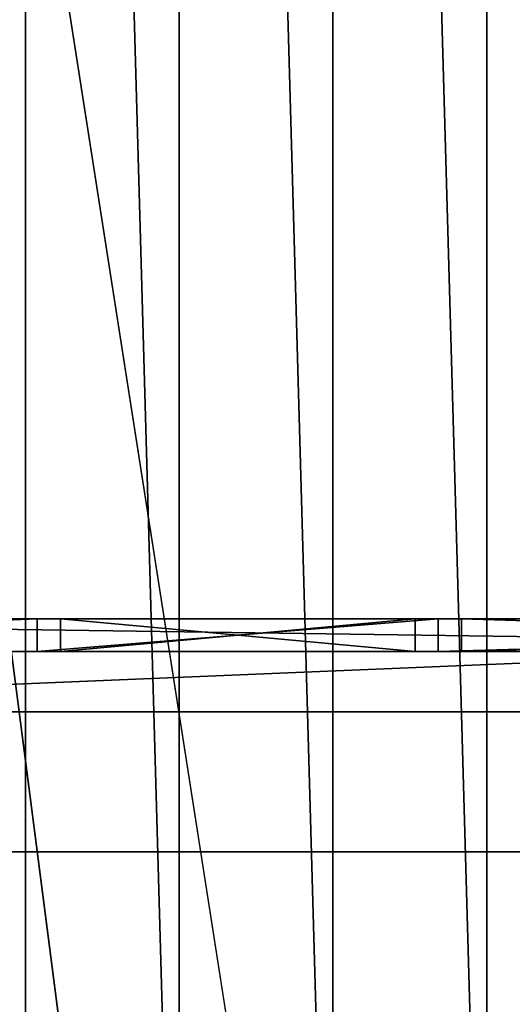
# Model space of a CAD drawing. Extents: x 22936 to 50368, y -4877 to 31080.
# Tile 411 of 601: x 46365 to 46471, y 4161 to 4373. Entities that reach past the tile are written whole.
import ezdxf

# ---------------------------------------------------------------- set-up
doc = ezdxf.new("R2010")
doc.units = 0
for name, color, linetype in [('01_GROS_OEUVRE', 251, 'CONTINUOUS'), ('03_COUVERTURE_BARDAGE', 44, 'CONTINUOUS'), ('04_MENUISERIES_EXT_', 40, 'CONTINUOUS'), ('05_VITRAGES', 40, 'CONTINUOUS'), ('08_AMENAGEMENTS_EXTERIEURS', 253, 'CONTINUOUS')]:
    doc.layers.add(name, color=color, linetype=linetype)

# ---------------------------------------------------------------- blocks, each defined once
blk = doc.blocks.new('GROUPER_11')
at = {"layer": '01_GROS_OEUVRE'}
for p, q in [((2568, 2624.22, -50), (2068, 2624.22, -50)), ((2568, 2624.22, 60), (2068, 2624.22, 60)), ((2548, 2604.22, 60), (2088, 2604.22, 60)), ((2548, 2604.22, 30), (2088, 2604.22, 30))]:
    blk.add_line(p, q, dxfattribs=at)
mesh = blk.add_polyface(dxfattribs=at)
corners = [(2068, 2624.22, -50), (2568, 1093, -50), (2068, 1093, -50), (2568, 2624.22, -50)]
mesh.append_faces([[corners[k] for k in face] for face in [(0, 1, 2), (1, 0, 3)]], dxfattribs={"vtx0": -1})
mesh = blk.add_polyface(dxfattribs=at)
corners = [(2068, 1328, 60), (2088, 1348, 60), (2068, 2624.22, 60), (2568, 1328, 60), (2548, 1348, 60), (2568, 2624.22, 60), (2088, 2604.22, 60), (2548, 2604.22, 60)]
mesh.append_faces([[corners[k] for k in face] for face in [(0, 1, 2), (1, 3, 4), (2, 6, 5), (6, 2, 1)]], dxfattribs={"vtx0": -1, "vtx1": -1})
mesh.append_faces([[corners[k] for k in face] for face in [(1, 0, 3), (4, 3, 5), (5, 6, 7), (5, 7, 4)]], dxfattribs={"vtx0": -1, "vtx2": -1})
mesh = blk.add_polyface(dxfattribs=at)
corners = [(2068, 2624.22, 60), (2568, 2624.22, -50), (2068, 2624.22, -50), (2568, 2624.22, 60)]
mesh.append_faces([[corners[k] for k in face] for face in [(0, 1, 2), (1, 0, 3)]], dxfattribs={"vtx0": -1})
at = {"layer": '01_GROS_OEUVRE', "color": 253}
mesh = blk.add_polyface(dxfattribs=at)
corners = [(2548, 1348, 30), (2088, 2604.22, 30), (2088, 1348, 30), (2548, 2604.22, 30)]
mesh.append_faces([[corners[k] for k in face] for face in [(0, 1, 2), (1, 0, 3)]], dxfattribs={"vtx0": -1, "color": 253})
at = {"layer": '01_GROS_OEUVRE'}
mesh = blk.add_polyface(dxfattribs=at)
corners = [(2548, 2604.22, 60), (2088, 2604.22, 30), (2548, 2604.22, 30), (2088, 2604.22, 60)]
mesh.append_faces([[corners[k] for k in face] for face in [(0, 1, 2), (1, 0, 3)]], dxfattribs={"vtx0": -1})
blk = doc.blocks.new('GROUPER_46')
at = {"layer": '04_MENUISERIES_EXT_'}
for p, q in [((0, 7, 538.77), (500, 7, 538.77)), ((167.5, 7), (0, 7)), ((167.5, 7), (167.5, 0)), ((253.61, 7), (167.5, 7)), ((172.5, 7, 235), (248.61, 7, 235)), ((172.5, 7, 375), (248.61, 7, 375)), ((172.5, 0, 526.77), (172.5, 7, 526.77)), ((248.61, 7, 365), (172.5, 7, 365)), ((248.61, 7, 526.77), (172.5, 7, 526.77)), ((172.5, 7, 365), (172.5, 7, 235)), ((172.5, 7, 12), (248.61, 7, 12)), ((172.5, 0, 12), (172.5, 7, 12)), ((172.5, 0, 235), (172.5, 7, 235)), ((172.5, 0, 375), (172.5, 7, 375)), ((172.5, 0, 365), (172.5, 7, 365)), ((172.5, 7, 526.77), (172.5, 7, 375)), ((172.5, 0, 225), (172.5, 7, 225)), ((248.61, 7, 225), (172.5, 7, 225)), ((172.5, 7, 225), (172.5, 7, 12)), ((248.61, 0, 235), (248.61, 7, 235)), ((248.61, 7, 375), (248.61, 7, 526.77)), ((248.61, 0, 12), (248.61, 7, 12)), ((248.61, 0, 365), (248.61, 7, 365)), ((248.61, 0, 225), (248.61, 7, 225)), ((248.61, 7, 12), (248.61, 7, 225)), ((248.61, 0, 375), (248.61, 7, 375)), ((248.61, 0, 526.77), (248.61, 7, 526.77)), ((248.61, 7, 235), (248.61, 7, 365)), ((500, 7), (253.61, 7)), ((253.61, 7), (253.61, 0)), ((488, 7, 526.77), (258.61, 7, 526.77)), ((258.61, 7, 235), (488, 7, 235)), ((258.61, 0, 235), (258.61, 7, 235)), ((258.61, 0, 365), (258.61, 7, 365)), ((488, 7, 365), (258.61, 7, 365)), ((258.61, 7, 365), (258.61, 7, 235)), ((258.61, 7, 526.77), (258.61, 7, 375)), ((258.61, 7, 375), (488, 7, 375)), ((258.61, 0, 526.77), (258.61, 7, 526.77)), ((258.61, 0, 375), (258.61, 7, 375)), ((258.61, 0, 12), (258.61, 7, 12)), ((258.61, 7, 225), (258.61, 7, 12)), ((258.61, 0, 225), (258.61, 7, 225)), ((258.61, 7, 12), (488, 7, 12)), ((488, 7, 225), (258.61, 7, 225)), ((0, 0, 538.77), (500, 0, 538.77)), ((167.5, 0), (0, 0)), ((7, 0, 7), (167.5, 0, 7)), ((167.5, 0, 531.77), (7, 0, 531.77)), ((7, 0, 230), (167.5, 0, 230)), ((7, 0, 370), (167.5, 0, 370)), ((253.61, 0), (167.5, 0)), ((167.5, 0, 7), (253.61, 0, 7)), ((253.61, 0, 531.77), (167.5, 0, 531.77)), ((167.5, 0, 7), (167.5, 0, 230)), ((167.5, 0, 230), (167.5, 0, 370)), ((167.5, 0, 370), (253.61, 0, 370)), ((167.5, 0, 370), (167.5, 0, 531.77)), ((167.5, 0, 230), (253.61, 0, 230)), ((172.5, 0, 12), (248.61, 0, 12)), ((172.5, 0, 526.77), (172.5, 0, 375)), ((172.5, 0, 225), (172.5, 0, 12)), ((172.5, 0, 375), (248.61, 0, 375)), ((172.5, 0, 235), (248.61, 0, 235)), ((248.61, 0, 526.77), (172.5, 0, 526.77)), ((172.5, 0, 365), (172.5, 0, 235)), ((248.61, 0, 365), (172.5, 0, 365)), ((248.61, 0, 225), (172.5, 0, 225)), ((248.61, 0, 12), (248.61, 0, 225)), ((248.61, 0, 375), (248.61, 0, 526.77)), ((248.61, 0, 235), (248.61, 0, 365)), ((500, 0), (253.61, 0)), ((253.61, 0, 7), (493, 0, 7)), ((493, 0, 531.77), (253.61, 0, 531.77)), ((253.61, 0, 370), (493, 0, 370)), ((253.61, 0, 230), (253.61, 0, 370)), ((253.61, 0, 230), (493, 0, 230)), ((253.61, 0, 370), (253.61, 0, 531.77)), ((253.61, 0, 7), (253.61, 0, 230)), ((488, 0, 526.77), (258.61, 0, 526.77)), ((488, 0, 365), (258.61, 0, 365)), ((258.61, 0, 235), (488, 0, 235)), ((258.61, 0, 365), (258.61, 0, 235)), ((258.61, 0, 375), (488, 0, 375)), ((258.61, 0, 526.77), (258.61, 0, 375)), ((258.61, 0, 225), (258.61, 0, 12)), ((258.61, 0, 12), (488, 0, 12)), ((488, 0, 225), (258.61, 0, 225))]:
    blk.add_line(p, q, dxfattribs=at)
mesh = blk.add_polyface(dxfattribs=at)
corners = [(258.61, 7, 12), (248.61, 7, 12), (258.61, 7, 225), (12, 7, 12), (172.5, 7, 12), (248.61, 7, 225), (488, 7, 225), (162.5, 7, 12), (172.5, 7, 225), (162.5, 7, 225), (0, 7), (167.5, 7), (0, 7, 538.77), (253.61, 7), (500, 7), (12, 7, 225), (12, 7, 235), (12, 7, 365), (12, 7, 375), (172.5, 7, 365), (248.61, 7, 365), (488, 7, 365), (162.5, 7, 375), (12, 7, 526.77), (162.5, 7, 526.77), (172.5, 7, 526.77), (248.61, 7, 526.77), (258.61, 7, 526.77), (488, 7, 526.77), (488, 7, 12), (500, 7, 538.77), (488, 7, 235), (162.5, 7, 235), (258.61, 7, 235), (488, 7, 375), (258.61, 7, 375), (172.5, 7, 375), (248.61, 7, 375), (248.61, 7, 235), (258.61, 7, 365), (172.5, 7, 235), (162.5, 7, 365)]
mesh.append_faces([[corners[k] for k in face] for face in [(0, 1, 2), (1, 3, 4), (2, 5, 6), (7, 4, 3), (4, 7, 8), (8, 9, 5), (10, 3, 11), (11, 3, 13), (13, 3, 14), (3, 12, 15), (15, 16, 9), (16, 12, 17), (19, 18, 20), (18, 12, 23), (23, 12, 24), (25, 12, 26), (27, 12, 28), (14, 29, 30), (29, 14, 0), (31, 32, 33), (34, 21, 35), (30, 28, 12), (26, 35, 37), (35, 26, 27), (24, 36, 22), (36, 24, 25), (33, 38, 39), (38, 33, 40), (39, 20, 21), (40, 41, 19)]], dxfattribs={"vtx0": -1, "vtx1": -1})
mesh.append_faces([[corners[k] for k in face] for face in [(1, 0, 3), (14, 3, 0), (15, 12, 16), (17, 12, 18), (17, 18, 19), (20, 18, 21), (24, 12, 25), (26, 12, 27), (30, 6, 31), (31, 6, 5), (31, 5, 9), (31, 9, 16), (30, 21, 34), (35, 21, 22), (35, 22, 36), (32, 40, 33)]], dxfattribs={"vtx0": -1, "vtx1": -1, "vtx2": -1})
mesh.append_faces([[corners[k] for k in face] for face in [(2, 1, 5), (8, 7, 9), (3, 10, 12), (21, 18, 22), (30, 29, 6), (31, 16, 32), (30, 31, 21), (35, 36, 37), (30, 34, 28), (39, 38, 20), (40, 32, 41), (19, 41, 17)]], dxfattribs={"vtx0": -1, "vtx2": -1})
mesh = blk.add_polyface(dxfattribs=at)
corners = [(167.5, 7), (0, 0), (0, 7), (167.5, 0)]
mesh.append_faces([[corners[k] for k in face] for face in [(0, 1, 2), (1, 0, 3)]], dxfattribs={"vtx0": -1})
mesh = blk.add_polyface(dxfattribs=at)
corners = [(500, 0, 538.77), (0, 7, 538.77), (0, 0, 538.77), (500, 7, 538.77)]
mesh.append_faces([[corners[k] for k in face] for face in [(0, 1, 2), (1, 0, 3)]], dxfattribs={"vtx0": -1})
mesh = blk.add_polyface(dxfattribs=at)
corners = [(253.61, 7), (167.5, 0), (167.5, 7), (253.61, 0)]
mesh.append_faces([[corners[k] for k in face] for face in [(0, 1, 2), (1, 0, 3)]], dxfattribs={"vtx0": -1})
mesh = blk.add_polyface(dxfattribs=at)
corners = [(248.61, 0, 12), (172.5, 7, 12), (172.5, 0, 12), (248.61, 7, 12)]
mesh.append_faces([[corners[k] for k in face] for face in [(0, 1, 2), (1, 0, 3)]], dxfattribs={"vtx0": -1})
mesh = blk.add_polyface(dxfattribs=at)
corners = [(248.61, 0, 235), (172.5, 7, 235), (172.5, 0, 235), (248.61, 7, 235)]
mesh.append_faces([[corners[k] for k in face] for face in [(0, 1, 2), (1, 0, 3)]], dxfattribs={"vtx0": -1})
mesh = blk.add_polyface(dxfattribs=at)
corners = [(172.5, 7, 375), (172.5, 0, 526.77), (172.5, 0, 375), (172.5, 7, 526.77)]
mesh.append_faces([[corners[k] for k in face] for face in [(0, 1, 2), (1, 0, 3)]], dxfattribs={"vtx0": -1})
mesh = blk.add_polyface(dxfattribs=at)
corners = [(248.61, 7, 365), (172.5, 0, 365), (172.5, 7, 365), (248.61, 0, 365)]
mesh.append_faces([[corners[k] for k in face] for face in [(0, 1, 2), (1, 0, 3)]], dxfattribs={"vtx0": -1})
mesh = blk.add_polyface(dxfattribs=at)
corners = [(248.61, 0, 375), (172.5, 7, 375), (172.5, 0, 375), (248.61, 7, 375)]
mesh.append_faces([[corners[k] for k in face] for face in [(0, 1, 2), (1, 0, 3)]], dxfattribs={"vtx0": -1})
mesh = blk.add_polyface(dxfattribs=at)
corners = [(248.61, 7, 526.77), (172.5, 0, 526.77), (172.5, 7, 526.77), (248.61, 0, 526.77)]
mesh.append_faces([[corners[k] for k in face] for face in [(0, 1, 2), (1, 0, 3)]], dxfattribs={"vtx0": -1})
mesh = blk.add_polyface(dxfattribs=at)
corners = [(248.61, 7, 225), (172.5, 0, 225), (172.5, 7, 225), (248.61, 0, 225)]
mesh.append_faces([[corners[k] for k in face] for face in [(0, 1, 2), (1, 0, 3)]], dxfattribs={"vtx0": -1})
mesh = blk.add_polyface(dxfattribs=at)
corners = [(172.5, 0, 12), (172.5, 7, 225), (172.5, 0, 225), (172.5, 7, 12)]
mesh.append_faces([[corners[k] for k in face] for face in [(0, 1, 2), (1, 0, 3)]], dxfattribs={"vtx0": -1})
mesh = blk.add_polyface(dxfattribs=at)
corners = [(172.5, 7, 235), (172.5, 0, 365), (172.5, 0, 235), (172.5, 7, 365)]
mesh.append_faces([[corners[k] for k in face] for face in [(0, 1, 2), (1, 0, 3)]], dxfattribs={"vtx0": -1})
mesh = blk.add_polyface(dxfattribs=at)
corners = [(248.61, 7, 225), (248.61, 0, 12), (248.61, 0, 225), (248.61, 7, 12)]
mesh.append_faces([[corners[k] for k in face] for face in [(0, 1, 2), (1, 0, 3)]], dxfattribs={"vtx0": -1})
mesh = blk.add_polyface(dxfattribs=at)
corners = [(248.61, 7, 526.77), (248.61, 0, 375), (248.61, 0, 526.77), (248.61, 7, 375)]
mesh.append_faces([[corners[k] for k in face] for face in [(0, 1, 2), (1, 0, 3)]], dxfattribs={"vtx0": -1})
mesh = blk.add_polyface(dxfattribs=at)
corners = [(248.61, 7, 365), (248.61, 0, 235), (248.61, 0, 365), (248.61, 7, 235)]
mesh.append_faces([[corners[k] for k in face] for face in [(0, 1, 2), (1, 0, 3)]], dxfattribs={"vtx0": -1})
mesh = blk.add_polyface(dxfattribs=at)
corners = [(500, 7), (253.61, 0), (253.61, 7), (500, 0)]
mesh.append_faces([[corners[k] for k in face] for face in [(0, 1, 2), (1, 0, 3)]], dxfattribs={"vtx0": -1})
mesh = blk.add_polyface(dxfattribs=at)
corners = [(488, 0, 235), (258.61, 7, 235), (258.61, 0, 235), (488, 7, 235)]
mesh.append_faces([[corners[k] for k in face] for face in [(0, 1, 2), (1, 0, 3)]], dxfattribs={"vtx0": -1})
mesh = blk.add_polyface(dxfattribs=at)
corners = [(488, 7, 365), (258.61, 0, 365), (258.61, 7, 365), (488, 0, 365)]
mesh.append_faces([[corners[k] for k in face] for face in [(0, 1, 2), (1, 0, 3)]], dxfattribs={"vtx0": -1})
mesh = blk.add_polyface(dxfattribs=at)
corners = [(258.61, 7, 235), (258.61, 0, 365), (258.61, 0, 235), (258.61, 7, 365)]
mesh.append_faces([[corners[k] for k in face] for face in [(0, 1, 2), (1, 0, 3)]], dxfattribs={"vtx0": -1})
mesh = blk.add_polyface(dxfattribs=at)
corners = [(258.61, 0, 12), (258.61, 7, 225), (258.61, 0, 225), (258.61, 7, 12)]
mesh.append_faces([[corners[k] for k in face] for face in [(0, 1, 2), (1, 0, 3)]], dxfattribs={"vtx0": -1})
mesh = blk.add_polyface(dxfattribs=at)
corners = [(488, 0, 12), (258.61, 7, 12), (258.61, 0, 12), (488, 7, 12)]
mesh.append_faces([[corners[k] for k in face] for face in [(0, 1, 2), (1, 0, 3)]], dxfattribs={"vtx0": -1})
mesh = blk.add_polyface(dxfattribs=at)
corners = [(488, 7, 225), (258.61, 0, 225), (258.61, 7, 225), (488, 0, 225)]
mesh.append_faces([[corners[k] for k in face] for face in [(0, 1, 2), (1, 0, 3)]], dxfattribs={"vtx0": -1})
mesh = blk.add_polyface(dxfattribs=at)
corners = [(488, 7, 526.77), (258.61, 0, 526.77), (258.61, 7, 526.77), (488, 0, 526.77)]
mesh.append_faces([[corners[k] for k in face] for face in [(0, 1, 2), (1, 0, 3)]], dxfattribs={"vtx0": -1})
mesh = blk.add_polyface(dxfattribs=at)
corners = [(258.61, 7, 375), (258.61, 0, 526.77), (258.61, 0, 375), (258.61, 7, 526.77)]
mesh.append_faces([[corners[k] for k in face] for face in [(0, 1, 2), (1, 0, 3)]], dxfattribs={"vtx0": -1})
mesh = blk.add_polyface(dxfattribs=at)
corners = [(488, 0, 375), (258.61, 7, 375), (258.61, 0, 375), (488, 7, 375)]
mesh.append_faces([[corners[k] for k in face] for face in [(0, 1, 2), (1, 0, 3)]], dxfattribs={"vtx0": -1})
mesh = blk.add_polyface(dxfattribs=at)
corners = [(500, 0), (493, 0, 7), (253.61, 0), (500, 0, 538.77), (167.5, 0), (7, 0, 7), (493, 0, 230), (493, 0, 370), (493, 0, 531.77), (253.61, 0, 531.77), (167.5, 0, 531.77), (7, 0, 531.77), (0, 0), (0, 0, 538.77), (7, 0, 230), (7, 0, 370), (167.5, 0, 7), (253.61, 0, 7)]
mesh.append_faces([[corners[k] for k in face] for face in [(16, 1, 17)]], dxfattribs={"vtx0": -1})
mesh.append_faces([[corners[k] for k in face] for face in [(0, 1, 2), (2, 1, 4), (1, 3, 6), (6, 3, 7), (7, 3, 8), (8, 3, 9), (9, 3, 10), (10, 3, 11), (12, 5, 13), (13, 11, 3)]], dxfattribs={"vtx0": -1, "vtx1": -1})
mesh.append_faces([[corners[k] for k in face] for face in [(4, 1, 5)]], dxfattribs={"vtx0": -1, "vtx1": -1, "vtx2": -1})
mesh.append_faces([[corners[k] for k in face] for face in [(1, 0, 3), (5, 12, 4), (13, 5, 14), (13, 14, 15), (13, 15, 11), (1, 16, 5)]], dxfattribs={"vtx0": -1, "vtx2": -1})
mesh = blk.add_polyface(dxfattribs=at)
corners = [(167.5, 0, 7), (162.5, 0, 12), (12, 0, 12), (167.5, 0, 230), (162.5, 0, 225), (12, 0, 225), (7, 0, 7), (7, 0, 230)]
mesh.append_faces([[corners[k] for k in face] for face in [(1, 3, 4), (4, 3, 5), (6, 2, 7), (7, 5, 3)]], dxfattribs={"vtx0": -1, "vtx1": -1})
mesh.append_faces([[corners[k] for k in face] for face in [(0, 1, 2), (1, 0, 3), (2, 6, 0), (7, 2, 5)]], dxfattribs={"vtx0": -1, "vtx2": -1})
mesh = blk.add_polyface(dxfattribs=at)
corners = [(167.5, 0, 230), (162.5, 0, 235), (7, 0, 230), (167.5, 0, 370), (162.5, 0, 365), (12, 0, 365), (12, 0, 235), (7, 0, 370)]
mesh.append_faces([[corners[k] for k in face] for face in [(0, 1, 2), (1, 3, 4), (4, 3, 5), (2, 6, 7), (6, 2, 1), (7, 5, 3)]], dxfattribs={"vtx0": -1, "vtx1": -1})
mesh.append_faces([[corners[k] for k in face] for face in [(1, 0, 3), (7, 6, 5)]], dxfattribs={"vtx0": -1, "vtx2": -1})
mesh = blk.add_polyface(dxfattribs=at)
corners = [(167.5, 0, 370), (162.5, 0, 375), (7, 0, 370), (167.5, 0, 531.77), (162.5, 0, 526.77), (12, 0, 526.77), (12, 0, 375), (7, 0, 531.77)]
mesh.append_faces([[corners[k] for k in face] for face in [(0, 1, 2), (1, 3, 4), (4, 3, 5), (2, 6, 7), (6, 2, 1), (7, 5, 3)]], dxfattribs={"vtx0": -1, "vtx1": -1})
mesh.append_faces([[corners[k] for k in face] for face in [(1, 0, 3), (7, 6, 5)]], dxfattribs={"vtx0": -1, "vtx2": -1})
mesh = blk.add_polyface(dxfattribs=at)
corners = [(253.61, 0, 370), (248.61, 0, 375), (167.5, 0, 370), (253.61, 0, 531.77), (248.61, 0, 526.77), (172.5, 0, 526.77), (172.5, 0, 375), (167.5, 0, 531.77)]
mesh.append_faces([[corners[k] for k in face] for face in [(0, 1, 2), (1, 3, 4), (4, 3, 5), (2, 6, 7), (6, 2, 1), (7, 5, 3)]], dxfattribs={"vtx0": -1, "vtx1": -1})
mesh.append_faces([[corners[k] for k in face] for face in [(1, 0, 3), (7, 6, 5)]], dxfattribs={"vtx0": -1, "vtx2": -1})
mesh = blk.add_polyface(dxfattribs=at)
corners = [(253.61, 0, 7), (248.61, 0, 12), (167.5, 0, 7), (253.61, 0, 230), (248.61, 0, 225), (172.5, 0, 225), (172.5, 0, 12), (167.5, 0, 230)]
mesh.append_faces([[corners[k] for k in face] for face in [(0, 1, 2), (1, 3, 4), (4, 3, 5), (2, 6, 7), (6, 2, 1), (7, 5, 3)]], dxfattribs={"vtx0": -1, "vtx1": -1})
mesh.append_faces([[corners[k] for k in face] for face in [(1, 0, 3), (7, 6, 5)]], dxfattribs={"vtx0": -1, "vtx2": -1})
mesh = blk.add_polyface(dxfattribs=at)
corners = [(253.61, 0, 230), (248.61, 0, 235), (167.5, 0, 230), (253.61, 0, 370), (248.61, 0, 365), (172.5, 0, 365), (172.5, 0, 235), (167.5, 0, 370)]
mesh.append_faces([[corners[k] for k in face] for face in [(0, 1, 2), (1, 3, 4), (4, 3, 5), (2, 6, 7), (6, 2, 1), (7, 5, 3)]], dxfattribs={"vtx0": -1, "vtx1": -1})
mesh.append_faces([[corners[k] for k in face] for face in [(1, 0, 3), (7, 6, 5)]], dxfattribs={"vtx0": -1, "vtx2": -1})
mesh = blk.add_polyface(dxfattribs=at)
corners = [(493, 0, 230), (488, 0, 235), (253.61, 0, 230), (493, 0, 370), (488, 0, 365), (253.61, 0, 370), (258.61, 0, 235), (258.61, 0, 365)]
mesh.append_faces([[corners[k] for k in face] for face in [(0, 1, 2), (1, 3, 4), (2, 6, 5), (6, 2, 1)]], dxfattribs={"vtx0": -1, "vtx1": -1})
mesh.append_faces([[corners[k] for k in face] for face in [(1, 0, 3), (4, 3, 5), (5, 6, 7), (5, 7, 4)]], dxfattribs={"vtx0": -1, "vtx2": -1})
mesh = blk.add_polyface(dxfattribs=at)
corners = [(493, 0, 370), (488, 0, 375), (258.61, 0, 375), (493, 0, 531.77), (488, 0, 526.77), (258.61, 0, 526.77), (253.61, 0, 370), (253.61, 0, 531.77)]
mesh.append_faces([[corners[k] for k in face] for face in [(1, 3, 4), (4, 3, 5), (6, 2, 7), (7, 5, 3)]], dxfattribs={"vtx0": -1, "vtx1": -1})
mesh.append_faces([[corners[k] for k in face] for face in [(0, 1, 2), (1, 0, 3), (2, 6, 0), (7, 2, 5)]], dxfattribs={"vtx0": -1, "vtx2": -1})
mesh = blk.add_polyface(dxfattribs=at)
corners = [(493, 0, 7), (488, 0, 12), (253.61, 0, 7), (493, 0, 230), (488, 0, 225), (258.61, 0, 225), (258.61, 0, 12), (253.61, 0, 230)]
mesh.append_faces([[corners[k] for k in face] for face in [(0, 1, 2), (1, 3, 4), (4, 3, 5), (2, 6, 7), (6, 2, 1), (7, 5, 3)]], dxfattribs={"vtx0": -1, "vtx1": -1})
mesh.append_faces([[corners[k] for k in face] for face in [(1, 0, 3), (7, 6, 5)]], dxfattribs={"vtx0": -1, "vtx2": -1})
blk = doc.blocks.new('GROUPER_99')
at = {"layer": '05_VITRAGES'}
for p, q in [((160.5, 7, 213), (160.5, 7)), ((236.61, 7, 514.77), (160.5, 7, 514.77)), ((160.5, 0, 514.77), (160.5, 7, 514.77)), ((236.61, 7, 213), (160.5, 7, 213)), ((160.5, 0, 363), (160.5, 7, 363)), ((160.5, 7, 363), (236.61, 7, 363)), ((160.5, 7), (236.61, 7)), ((160.5, 7, 514.77), (160.5, 7, 363)), ((160.5, 0, 353), (160.5, 7, 353)), ((160.5, 0, 223), (160.5, 7, 223)), ((160.5, 7, 223), (236.61, 7, 223)), ((160.5, 7, 353), (160.5, 7, 223)), ((236.61, 7, 353), (160.5, 7, 353)), ((160.5, 0), (160.5, 7)), ((160.5, 0, 213), (160.5, 7, 213)), ((236.61, 0), (236.61, 7)), ((236.61, 0, 514.77), (236.61, 7, 514.77)), ((236.61, 7), (236.61, 7, 213)), ((236.61, 0, 363), (236.61, 7, 363)), ((236.61, 7, 223), (236.61, 7, 353)), ((236.61, 0, 223), (236.61, 7, 223)), ((236.61, 0, 353), (236.61, 7, 353)), ((236.61, 0, 213), (236.61, 7, 213)), ((236.61, 7, 363), (236.61, 7, 514.77)), ((246.61, 0, 223), (246.61, 7, 223)), ((476, 7, 223), (246.61, 7, 223)), ((246.61, 7, 353), (476, 7, 353)), ((246.61, 0), (246.61, 7)), ((246.61, 7, 363), (246.61, 7, 514.77)), ((246.61, 7, 223), (246.61, 7, 353)), ((246.61, 7, 213), (476, 7, 213)), ((246.61, 0, 363), (246.61, 7, 363)), ((246.61, 0, 514.77), (246.61, 7, 514.77)), ((246.61, 7, 514.77), (476, 7, 514.77)), ((246.61, 0, 353), (246.61, 7, 353)), ((246.61, 0, 213), (246.61, 7, 213)), ((476, 7), (246.61, 7)), ((476, 7, 363), (246.61, 7, 363)), ((246.61, 7), (246.61, 7, 213)), ((160.5, 0, 213), (160.5, 0)), ((160.5, 0), (236.61, 0)), ((236.61, 0, 213), (160.5, 0, 213)), ((160.5, 0, 223), (236.61, 0, 223)), ((236.61, 0, 353), (160.5, 0, 353)), ((236.61, 0, 514.77), (160.5, 0, 514.77)), ((160.5, 0, 363), (236.61, 0, 363)), ((160.5, 0, 353), (160.5, 0, 223)), ((160.5, 0, 514.77), (160.5, 0, 363)), ((236.61, 0, 223), (236.61, 0, 353)), ((236.61, 0), (236.61, 0, 213)), ((236.61, 0, 363), (236.61, 0, 514.77)), ((246.61, 0, 514.77), (476, 0, 514.77)), ((246.61, 0, 353), (476, 0, 353)), ((246.61, 0, 223), (246.61, 0, 353)), ((476, 0, 223), (246.61, 0, 223)), ((246.61, 0, 363), (246.61, 0, 514.77)), ((246.61, 0, 213), (476, 0, 213)), ((246.61, 0), (246.61, 0, 213)), ((476, 0), (246.61, 0)), ((476, 0, 363), (246.61, 0, 363))]:
    blk.add_line(p, q, dxfattribs=at)
mesh = blk.add_polyface(dxfattribs=at)
corners = [(236.61, 0, 514.77), (160.5, 7, 514.77), (160.5, 0, 514.77), (236.61, 7, 514.77)]
mesh.append_faces([[corners[k] for k in face] for face in [(0, 1, 2), (1, 0, 3)]], dxfattribs={"vtx0": -1})
mesh = blk.add_polyface(dxfattribs=at)
corners = [(236.61, 7, 363), (160.5, 0, 363), (160.5, 7, 363), (236.61, 0, 363)]
mesh.append_faces([[corners[k] for k in face] for face in [(0, 1, 2), (1, 0, 3)]], dxfattribs={"vtx0": -1})
mesh = blk.add_polyface(dxfattribs=at)
corners = [(160.5, 7, 514.77), (160.5, 0, 363), (160.5, 0, 514.77), (160.5, 7, 363)]
mesh.append_faces([[corners[k] for k in face] for face in [(0, 1, 2), (1, 0, 3)]], dxfattribs={"vtx0": -1})
mesh = blk.add_polyface(dxfattribs=at)
corners = [(160.5, 7, 353), (236.61, 7, 223), (160.5, 7, 223), (236.61, 7, 353)]
mesh.append_faces([[corners[k] for k in face] for face in [(0, 1, 2), (1, 0, 3)]], dxfattribs={"vtx0": -1})
mesh = blk.add_polyface(dxfattribs=at)
corners = [(236.61, 0, 353), (160.5, 7, 353), (160.5, 0, 353), (236.61, 7, 353)]
mesh.append_faces([[corners[k] for k in face] for face in [(0, 1, 2), (1, 0, 3)]], dxfattribs={"vtx0": -1})
mesh = blk.add_polyface(dxfattribs=at)
corners = [(236.61, 7), (160.5, 0), (160.5, 7), (236.61, 0)]
mesh.append_faces([[corners[k] for k in face] for face in [(0, 1, 2), (1, 0, 3)]], dxfattribs={"vtx0": -1})
mesh = blk.add_polyface(dxfattribs=at)
corners = [(236.61, 0, 213), (160.5, 7, 213), (160.5, 0, 213), (236.61, 7, 213)]
mesh.append_faces([[corners[k] for k in face] for face in [(0, 1, 2), (1, 0, 3)]], dxfattribs={"vtx0": -1})
mesh = blk.add_polyface(dxfattribs=at)
corners = [(160.5, 7, 213), (236.61, 7), (160.5, 7), (236.61, 7, 213)]
mesh.append_faces([[corners[k] for k in face] for face in [(0, 1, 2), (1, 0, 3)]], dxfattribs={"vtx0": -1})
mesh = blk.add_polyface(dxfattribs=at)
corners = [(160.5, 7, 213), (160.5, 0), (160.5, 0, 213), (160.5, 7)]
mesh.append_faces([[corners[k] for k in face] for face in [(0, 1, 2), (1, 0, 3)]], dxfattribs={"vtx0": -1})
mesh = blk.add_polyface(dxfattribs=at)
corners = [(160.5, 7, 353), (160.5, 0, 223), (160.5, 0, 353), (160.5, 7, 223)]
mesh.append_faces([[corners[k] for k in face] for face in [(0, 1, 2), (1, 0, 3)]], dxfattribs={"vtx0": -1})
mesh = blk.add_polyface(dxfattribs=at)
corners = [(236.61, 7, 223), (160.5, 0, 223), (160.5, 7, 223), (236.61, 0, 223)]
mesh.append_faces([[corners[k] for k in face] for face in [(0, 1, 2), (1, 0, 3)]], dxfattribs={"vtx0": -1})
mesh = blk.add_polyface(dxfattribs=at)
corners = [(160.5, 7, 514.77), (236.61, 7, 363), (160.5, 7, 363), (236.61, 7, 514.77)]
mesh.append_faces([[corners[k] for k in face] for face in [(0, 1, 2), (1, 0, 3)]], dxfattribs={"vtx0": -1})
mesh = blk.add_polyface(dxfattribs=at)
corners = [(236.61, 0, 223), (236.61, 7, 353), (236.61, 0, 353), (236.61, 7, 223)]
mesh.append_faces([[corners[k] for k in face] for face in [(0, 1, 2), (1, 0, 3)]], dxfattribs={"vtx0": -1})
mesh = blk.add_polyface(dxfattribs=at)
corners = [(236.61, 0), (236.61, 7, 213), (236.61, 0, 213), (236.61, 7)]
mesh.append_faces([[corners[k] for k in face] for face in [(0, 1, 2), (1, 0, 3)]], dxfattribs={"vtx0": -1})
mesh = blk.add_polyface(dxfattribs=at)
corners = [(236.61, 0, 363), (236.61, 7, 514.77), (236.61, 0, 514.77), (236.61, 7, 363)]
mesh.append_faces([[corners[k] for k in face] for face in [(0, 1, 2), (1, 0, 3)]], dxfattribs={"vtx0": -1})
mesh = blk.add_polyface(dxfattribs=at)
corners = [(476, 7, 223), (246.61, 0, 223), (246.61, 7, 223), (476, 0, 223)]
mesh.append_faces([[corners[k] for k in face] for face in [(0, 1, 2), (1, 0, 3)]], dxfattribs={"vtx0": -1})
mesh = blk.add_polyface(dxfattribs=at)
corners = [(476, 0, 353), (246.61, 7, 353), (246.61, 0, 353), (476, 7, 353)]
mesh.append_faces([[corners[k] for k in face] for face in [(0, 1, 2), (1, 0, 3)]], dxfattribs={"vtx0": -1})
mesh = blk.add_polyface(dxfattribs=at)
corners = [(246.61, 7, 514.77), (246.61, 0, 363), (246.61, 0, 514.77), (246.61, 7, 363)]
mesh.append_faces([[corners[k] for k in face] for face in [(0, 1, 2), (1, 0, 3)]], dxfattribs={"vtx0": -1})
mesh = blk.add_polyface(dxfattribs=at)
corners = [(476, 7, 363), (246.61, 0, 363), (246.61, 7, 363), (476, 0, 363)]
mesh.append_faces([[corners[k] for k in face] for face in [(0, 1, 2), (1, 0, 3)]], dxfattribs={"vtx0": -1})
mesh = blk.add_polyface(dxfattribs=at)
corners = [(246.61, 7, 353), (476, 7, 223), (246.61, 7, 223), (476, 7, 353)]
mesh.append_faces([[corners[k] for k in face] for face in [(0, 1, 2), (1, 0, 3)]], dxfattribs={"vtx0": -1})
mesh = blk.add_polyface(dxfattribs=at)
corners = [(246.61, 7, 213), (246.61, 0), (246.61, 0, 213), (246.61, 7)]
mesh.append_faces([[corners[k] for k in face] for face in [(0, 1, 2), (1, 0, 3)]], dxfattribs={"vtx0": -1})
mesh = blk.add_polyface(dxfattribs=at)
corners = [(476, 7), (246.61, 0), (246.61, 7), (476, 0)]
mesh.append_faces([[corners[k] for k in face] for face in [(0, 1, 2), (1, 0, 3)]], dxfattribs={"vtx0": -1})
mesh = blk.add_polyface(dxfattribs=at)
corners = [(246.61, 7, 213), (476, 7), (246.61, 7), (476, 7, 213)]
mesh.append_faces([[corners[k] for k in face] for face in [(0, 1, 2), (1, 0, 3)]], dxfattribs={"vtx0": -1})
mesh = blk.add_polyface(dxfattribs=at)
corners = [(476, 0, 213), (246.61, 7, 213), (246.61, 0, 213), (476, 7, 213)]
mesh.append_faces([[corners[k] for k in face] for face in [(0, 1, 2), (1, 0, 3)]], dxfattribs={"vtx0": -1})
mesh = blk.add_polyface(dxfattribs=at)
corners = [(246.61, 7, 514.77), (476, 7, 363), (246.61, 7, 363), (476, 7, 514.77)]
mesh.append_faces([[corners[k] for k in face] for face in [(0, 1, 2), (1, 0, 3)]], dxfattribs={"vtx0": -1})
mesh = blk.add_polyface(dxfattribs=at)
corners = [(476, 0, 514.77), (246.61, 7, 514.77), (246.61, 0, 514.77), (476, 7, 514.77)]
mesh.append_faces([[corners[k] for k in face] for face in [(0, 1, 2), (1, 0, 3)]], dxfattribs={"vtx0": -1})
mesh = blk.add_polyface(dxfattribs=at)
corners = [(246.61, 7, 353), (246.61, 0, 223), (246.61, 0, 353), (246.61, 7, 223)]
mesh.append_faces([[corners[k] for k in face] for face in [(0, 1, 2), (1, 0, 3)]], dxfattribs={"vtx0": -1})
mesh = blk.add_polyface(dxfattribs=at)
corners = [(236.61, 0, 213), (160.5, 0), (236.61, 0), (160.5, 0, 213)]
mesh.append_faces([[corners[k] for k in face] for face in [(0, 1, 2), (1, 0, 3)]], dxfattribs={"vtx0": -1})
mesh = blk.add_polyface(dxfattribs=at)
corners = [(236.61, 0, 353), (160.5, 0, 223), (236.61, 0, 223), (160.5, 0, 353)]
mesh.append_faces([[corners[k] for k in face] for face in [(0, 1, 2), (1, 0, 3)]], dxfattribs={"vtx0": -1})
mesh = blk.add_polyface(dxfattribs=at)
corners = [(236.61, 0, 514.77), (160.5, 0, 363), (236.61, 0, 363), (160.5, 0, 514.77)]
mesh.append_faces([[corners[k] for k in face] for face in [(0, 1, 2), (1, 0, 3)]], dxfattribs={"vtx0": -1})
mesh = blk.add_polyface(dxfattribs=at)
corners = [(476, 0, 353), (246.61, 0, 223), (476, 0, 223), (246.61, 0, 353)]
mesh.append_faces([[corners[k] for k in face] for face in [(0, 1, 2), (1, 0, 3)]], dxfattribs={"vtx0": -1})
mesh = blk.add_polyface(dxfattribs=at)
corners = [(476, 0, 213), (246.61, 0), (476, 0), (246.61, 0, 213)]
mesh.append_faces([[corners[k] for k in face] for face in [(0, 1, 2), (1, 0, 3)]], dxfattribs={"vtx0": -1})
mesh = blk.add_polyface(dxfattribs=at)
corners = [(476, 0, 514.77), (246.61, 0, 363), (476, 0, 363), (246.61, 0, 514.77)]
mesh.append_faces([[corners[k] for k in face] for face in [(0, 1, 2), (1, 0, 3)]], dxfattribs={"vtx0": -1})
blk = doc.blocks.new('GROUPER_116')
at = {"layer": '08_AMENAGEMENTS_EXTERIEURS'}
mesh = blk.add_polyface(dxfattribs=at)
corners = [(460.49, 3331.22), (460.49, 3326.22), (94.11, 3239.87), (980.49, 3870.79), (980.49, 3518.79), (480.49, 3870.79), (1209.96, 3523.79), (1000.49, 3518.79), (1000.49, 3523.79), (1000.49, 3336.93), (1165.99, 2980.93), (1307.17, 3133.93), (1000.49, 2980.93), (980.49, 3336.93), (1116.94, 808.8), (980.49, 670.69), (980.49, 838.54), (1082.03, 648.56), (480.49, 3326.22), (460.49, 3076.22), (480.49, 3076.22), (480.49, 0), (980.49, 0), (460.49, 3071.22), (0, 3071.22)]
mesh.append_faces([[corners[k] for k in face] for face in [(6, 7, 8), (10, 6, 11), (15, 14, 17), (2, 23, 24)]], dxfattribs={"vtx0": -1})
mesh.append_faces([[corners[k] for k in face] for face in [(7, 13, 4), (13, 7, 9), (14, 15, 16), (18, 19, 1), (19, 18, 20), (20, 5, 21), (21, 5, 22), (22, 5, 15), (23, 2, 19)]], dxfattribs={"vtx0": -1, "vtx1": -1})
mesh.append_faces([[corners[k] for k in face] for face in [(7, 6, 9), (9, 6, 10), (15, 5, 4), (15, 4, 13), (19, 2, 1)]], dxfattribs={"vtx0": -1, "vtx1": -1, "vtx2": -1})
mesh.append_faces([[corners[k] for k in face] for face in [(20, 18, 5), (15, 13, 16)]], dxfattribs={"vtx0": -1, "vtx2": -1})
mesh.append_faces([[corners[k] for k in face] for face in [(0, 1, 2), (3, 4, 5)]], dxfattribs={"vtx1": -1})
mesh.append_faces([[corners[k] for k in face] for face in [(10, 12, 9)]], dxfattribs={"vtx2": -1})
blk = doc.blocks.new('GROUPER_6')
at = {"layer": '01_GROS_OEUVRE'}
for p, q in [((3828.02, 283.81, 1019.49), (4328.02, 283.81, 1019.49)), ((3828.02, 283.81, 968.53), (4328.02, 283.81, 968.53)), ((3828.02, 283.81, 888.77), (4328.02, 283.81, 888.77))]:
    blk.add_line(p, q, dxfattribs=at)
at = {"layer": '03_COUVERTURE_BARDAGE'}
for p, q in [((3993.02, 1291.71, 1279.08), (3993.02, 120.7, 983.69)), ((4026.02, 1291.71, 1279.08), (4026.02, 120.7, 983.69)), ((4059.02, 1291.71, 1279.08), (4059.02, 120.7, 983.69)), ((4092.02, 1291.71, 1279.08), (4092.02, 120.7, 983.69))]:
    blk.add_line(p, q, dxfattribs=at)
at = {"layer": '01_GROS_OEUVRE'}
mesh = blk.add_polyface(dxfattribs=at)
corners = [(3960.02, 1291.71, 1279.08), (3993.02, 120.7, 983.69), (3960.02, 120.7, 983.69), (3993.02, 1291.71, 1279.08)]
mesh.append_faces([[corners[k] for k in face] for face in [(0, 1, 2), (1, 0, 3)]], dxfattribs={"vtx0": -1})
mesh = blk.add_polyface(dxfattribs=at)
corners = [(3993.02, 1291.71, 1279.08), (4026.02, 120.7, 983.69), (3993.02, 120.7, 983.69), (4026.02, 1291.71, 1279.08)]
mesh.append_faces([[corners[k] for k in face] for face in [(0, 1, 2), (1, 0, 3)]], dxfattribs={"vtx0": -1})
mesh = blk.add_polyface(dxfattribs=at)
corners = [(4026.02, 1291.71, 1279.08), (4059.02, 120.7, 983.69), (4026.02, 120.7, 983.69), (4059.02, 1291.71, 1279.08)]
mesh.append_faces([[corners[k] for k in face] for face in [(0, 1, 2), (1, 0, 3)]], dxfattribs={"vtx0": -1})
mesh = blk.add_polyface(dxfattribs=at)
corners = [(4059.02, 1291.71, 1279.08), (4092.02, 120.7, 983.69), (4059.02, 120.7, 983.69), (4092.02, 1291.71, 1279.08)]
mesh.append_faces([[corners[k] for k in face] for face in [(0, 1, 2), (1, 0, 3)]], dxfattribs={"vtx0": -1})
mesh = blk.add_polyface(dxfattribs=at)
corners = [(4092.02, 1291.71, 1279.08), (4125.02, 120.7, 983.69), (4092.02, 120.7, 983.69), (4125.02, 1291.71, 1279.08)]
mesh.append_faces([[corners[k] for k in face] for face in [(0, 1, 2), (1, 0, 3)]], dxfattribs={"vtx0": -1})
mesh = blk.add_polyface(dxfattribs=at)
corners = [(4328.02, 120.7, 926.42), (753.64, 283.81, 968.53), (725.84, 120.7, 926.42), (768.64, 283.81, 968.53), (2967.91, 283.81, 968.53), (3828.02, 283.81, 968.53), (4328.02, 283.81, 968.53), (4328.02, 164.33, 937.68), (906.47, 1180.39, 1200.04), (921.47, 1180.39, 1200.04), (907.24, 1184.9, 1201.2), (922.24, 1184.9, 1201.2)]
mesh.append_faces([[corners[k] for k in face] for face in [(0, 1, 2), (6, 0, 7), (10, 9, 11)]], dxfattribs={"vtx0": -1})
mesh.append_faces([[corners[k] for k in face] for face in [(3, 0, 4), (4, 0, 5), (5, 0, 6), (8, 9, 10)]], dxfattribs={"vtx0": -1, "vtx1": -1})
mesh.append_faces([[corners[k] for k in face] for face in [(1, 0, 3)]], dxfattribs={"vtx0": -1, "vtx1": -1, "vtx2": -1})
mesh.append_faces([[corners[k] for k in face] for face in [(3, 8, 1), (8, 3, 9)]], dxfattribs={"vtx0": -1, "vtx2": -1})
at = {"layer": '01_GROS_OEUVRE', "color": 30}
mesh = blk.add_polyface(dxfattribs=at)
corners = [(4328.02, 1180.39, 888.77), (3828.02, 283.81, 888.77), (3828.02, 1180.39, 888.77), (4328.02, 283.81, 888.77)]
mesh.append_faces([[corners[k] for k in face] for face in [(0, 1, 2), (1, 0, 3)]], dxfattribs={"vtx0": -1, "color": 30})
at = {"layer": '01_GROS_OEUVRE'}
mesh = blk.add_polyface(dxfattribs=at)
corners = [(2967.91, 283.81, 968.53), (3326.18, 283.81, 900), (2967.91, 283.81, 900), (3418.15, 283.81, 900), (3793.02, 283.81, 900), (4328.02, 283.81, 939.74), (4328.02, 283.81, 959.04), (4328.02, 283.81, 968.53), (3828.02, 283.81, 968.53), (3793.02, 283.81, 400), (3828.02, 283.81, 290), (3793.02, 283.81, 290), (3828.02, 283.81, 888.77), (3793.02, 283.81, 580), (3793.02, 283.81, 720), (4328.02, 283.81, 888.77)]
mesh.append_faces([[corners[k] for k in face] for face in [(0, 1, 2), (7, 0, 8), (9, 10, 11)]], dxfattribs={"vtx0": -1})
mesh.append_faces([[corners[k] for k in face] for face in [(1, 0, 3), (3, 0, 4), (5, 0, 6), (6, 0, 7), (10, 9, 12), (12, 4, 15), (15, 4, 5)]], dxfattribs={"vtx0": -1, "vtx1": -1})
mesh.append_faces([[corners[k] for k in face] for face in [(4, 0, 5)]], dxfattribs={"vtx0": -1, "vtx1": -1, "vtx2": -1})
mesh.append_faces([[corners[k] for k in face] for face in [(12, 9, 13), (12, 13, 14), (12, 14, 4)]], dxfattribs={"vtx0": -1, "vtx2": -1})
at = {"layer": '01_GROS_OEUVRE', "color": 30}
mesh = blk.add_polyface(dxfattribs=at)
corners = [(4328.02, 283.81, 1019.49), (3828.02, 283.81, 968.53), (4328.02, 283.81, 968.53), (3828.02, 283.81, 1019.49)]
mesh.append_faces([[corners[k] for k in face] for face in [(0, 1, 2), (1, 0, 3)]], dxfattribs={"vtx0": -1, "color": 30})

msp = doc.modelspace()

# ---------------------------------------------------------------- block references
at = {"layer": '01_GROS_OEUVRE', "color": 251}
msp.add_blockref('GROUPER_6', (42373.17, 3910.33), dxfattribs=at)
at = {"layer": '01_GROS_OEUVRE', "color": 7}
msp.add_blockref('GROUPER_11', (44133.19, 1619.93, 290), dxfattribs=at)
at = {"layer": '04_MENUISERIES_EXT_', "color": 251}
msp.add_blockref('GROUPER_46', (46201.19, 4237.14, 350), dxfattribs=at)
at = {"layer": '05_VITRAGES', "color": 8}
msp.add_blockref('GROUPER_99', (46213.19, 4237.14, 362), dxfattribs=at)
at = {"layer": '08_AMENAGEMENTS_EXTERIEURS', "color": 7}
msp.add_blockref('GROUPER_116', (45720.7, 1619.93), dxfattribs=at)

doc.saveas('drawing.dxf')
